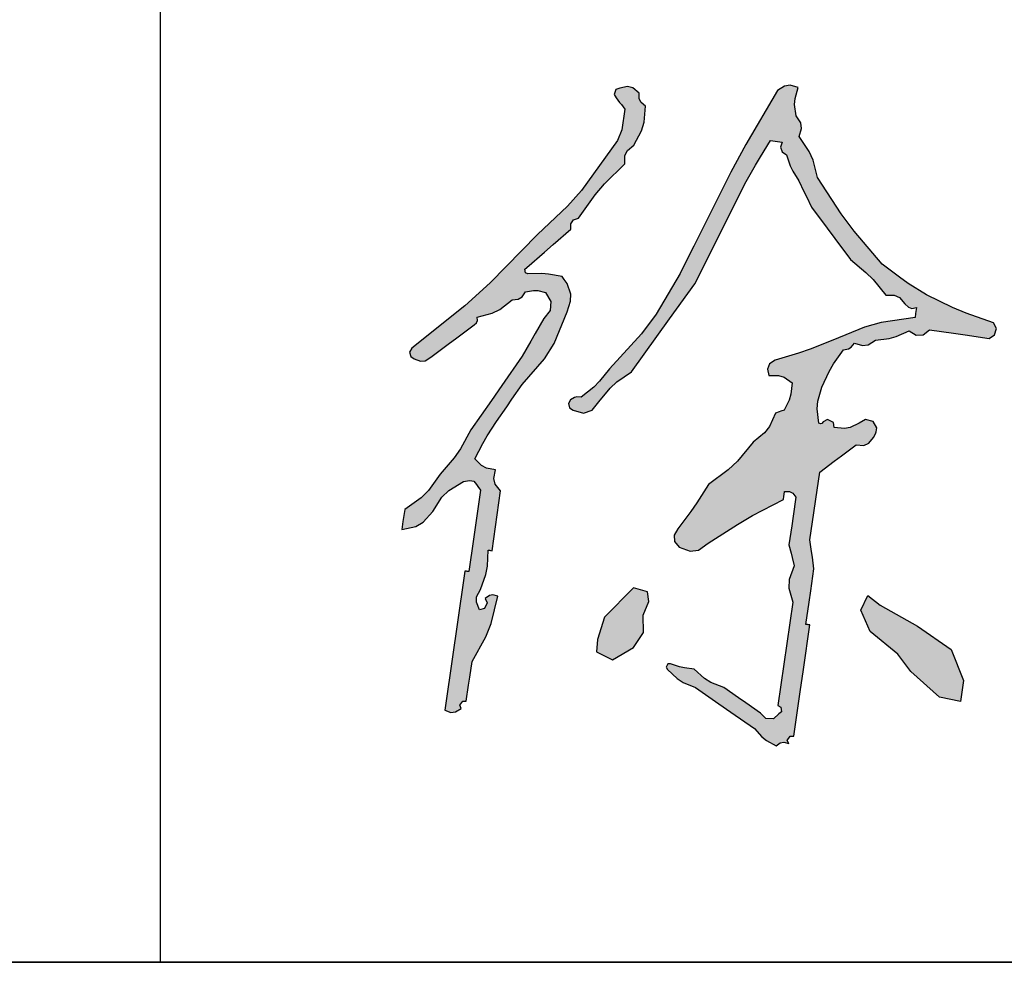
# Model space of a CAD drawing. Extents: x 1779708 to 7299578, y -1121471 to 88434.
# Tile 863 of 1056: x 6600353 to 6600844, y -964050 to -963581. Entities that reach past the tile are written whole.
import ezdxf

# ---------------------------------------------------------------- set-up
doc = ezdxf.new("R2010")
doc.units = 0
doc.header["$LTSCALE"] = 1000
doc.header["$MEASUREMENT"] = 0
for name, color, linetype in [('PUB_TITLE', 4, 'CONTINUOUS'), ('可见线', 6, 'CONTINUOUS'), ('电子签', 2, 'CONTINUOUS')]:
    doc.layers.add(name, color=color, linetype=linetype)

# ---------------------------------------------------------------- blocks, each defined once
blk = doc.blocks.new('A$C5DA54128')
at = {"layer": '电子签'}
h = blk.add_hatch(color=256, dxfattribs=at)
h.dxf.hatch_style = 1
h.paths.add_polyline_path([(116.8, 343.6), (105.3, 346), (99.3, 349.2), (91, 357.4), (100.9, 376.5), (106.4, 385.9), (118, 404), (130.7, 422.4), (137.1, 431.6), (149.9, 450), (177.9, 482), (189.7, 501), (205.9, 540.4), (210.3, 553.8), (210.4, 562.3), (205.9, 575.8), (203.4, 579.2), (202.1, 580.9), (199.6, 584.3), (182.8, 587.5), (174.2, 588.2), (154.5, 587.8), (153.4, 593.5), (155.7, 595.7), (177.7, 614.7), (188.7, 624.3), (210.6, 643.3), (210.4, 650), (213.8, 654.9), (220.2, 657.1), (240.8, 686), (252.5, 699.7), (277.9, 724.6), (278, 735), (281, 741.4), (288.9, 748.2), (298.7, 766), (301.8, 776.5), (303.5, 796.7), (298, 801.2), (295.8, 805.7), (295.8, 812.9), (287.9, 819.2), (281.2, 820.9), (271.4, 819), (266.5, 817.4), (264.4, 811.3), (267.1, 807), (271.3, 801.3), (273.5, 798.5), (277.7, 792.8), (274.1, 767.3), (268.8, 754), (253.9, 733.1), (223.7, 691.6), (206.5, 672), (169.2, 636.7), (110, 576.4), (78.4, 547.9), (12.4, 495.1), (9.7, 490.4), (11, 484.9), (15.5, 482), (23.2, 479), (29.1, 479.6), (36, 484.1), (57.6, 500.2), (68.3, 508.2), (89.9, 524.3), (93, 527), (94.1, 529.8), (93.8, 533.9), (112.5, 538.9), (121.9, 543.6), (137.3, 555.4), (145.1, 556.1), (149.8, 559), (153.9, 565.6), (163.9, 567.1), (169.3, 566.9), (179, 564.5), (185.7, 553.3), (184.9, 542.2), (176.9, 532), (166, 513.4), (160.6, 504), (149.9, 485.3), (124.4, 448.6), (111.6, 430.2), (86.1, 393.5), (72.9, 370.1), (65.1, 358.9), (47.8, 338.4), (33.3, 318), (24, 308.7), (3.6, 294.2), (2.1, 284.3), (1.4, 279.4), (0, 269.5), (17.4, 273.3), (26.5, 278.6), (38.6, 291.7), (49.9, 309.9), (58.4, 318.2), (76.8, 329.1), (83.1, 330.5), (89.6, 329.8), (92.9, 325.3), (94.6, 323), (98, 318.5), (92.2, 277.9), (89.2, 257.6), (83.4, 217), (78.4, 217.7), (68.4, 148.4), (63.4, 113.8), (53.4, 44.5), (61.2, 41.8), (66.8, 42.3), (73.9, 46.6), (72.2, 50.7), (75.8, 55.9), (80.3, 55.8), (83.2, 75.6), (84.6, 85.5), (87.4, 105.3), (104.5, 135.7), (111.2, 152.6), (119.4, 186.5), (113.3, 188.2), (109, 187.4), (103.8, 183.7), (106.5, 178), (102.9, 170.9), (96.7, 169.6), (92.9, 178.9), (93.2, 185.8), (97.8, 194.7), (104.6, 213.6), (106.6, 223.8), (107.5, 243.9), (112.4, 243.1), (116.7, 272.8), (118.8, 287.7), (123.1, 317.4), (116.4, 325.8), (114.7, 333)])
h.paths.add_polyline_path([(476.8, 316.8), (483.1, 316.7), (487, 314.7), (490.9, 309.8), (487.5, 286), (485.8, 274.1), (482.3, 250.4), (484.9, 239.9), (486.1, 234.6), (488.7, 224.2), (482.6, 207.1), (482.2, 196.3), (487.2, 178.9), (479.7, 127.4), (476, 101.7), (468.6, 50.2), (472.2, 48.2), (472.8, 42.6), (469.6, 40), (462.9, 33.9), (453.4, 34.2), (447, 40.7), (428.6, 53.5), (419.4, 59.8), (401.1, 72.6), (384.8, 79), (376.9, 83.9), (364, 95.6), (352, 97.1), (346, 98.5), (334.6, 102.4), (331.5, 102.1), (329.5, 98.1), (331.1, 95.3), (343.1, 84), (350.5, 79.1), (365.7, 72.7), (395.1, 52.2), (409.8, 42), (439.2, 21.6), (448.6, 11.4), (454.3, 6.9), (466.4, 0), (471.5, 3.8), (475.9, 4.6), (482, 2.8), (480.2, 6.9), (483.9, 12.2), (488.3, 12), (496.3, 67.4), (500.3, 95.1), (508.4, 150.6), (505.4, 151), (503.4, 151.3), (507.4, 179), (509.4, 192.9), (513.4, 220.6), (511.5, 235), (510.5, 242.2), (508.5, 256.7), (513.4, 290.3), (515.8, 307.2), (520.7, 340.8), (538.7, 354.5), (547.8, 361.3), (566, 374.7), (575.4, 374.2), (581.6, 376.9), (587.6, 384.2), (590, 388.7), (590.9, 391.2), (591.8, 396.2), (587.1, 404), (577.8, 406.4), (569.9, 401.9), (558.4, 396.6), (551.4, 395.3), (538.8, 396.3), (537.7, 402.6), (530.3, 406.3), (524.7, 403.4), (522.6, 400.7), (519.3, 401.7), (517.4, 419.6), (518.2, 429.3), (523.3, 446.6), (532.4, 466.1), (537.9, 475.6), (550.3, 493.2), (556.5, 494.6), (559.8, 496.5), (564.1, 501.3), (574.1, 498.4), (581.1, 499.5), (589.9, 505.2), (607.2, 507.2), (616, 509.6), (632, 516.8), (640.7, 511.5), (649.3, 512), (657.4, 518.2), (687.1, 513.9), (702, 511.7), (731.7, 507.4), (738.5, 511.7), (740.7, 519.7), (737, 526.9), (702.9, 538.8), (686.1, 545.8), (653.6, 561.7), (630.9, 575.9), (619.8, 583.6), (598.5, 599.9), (563.7, 640.9), (547.5, 662.6), (518, 707.6), (512.4, 729.3), (507.6, 740.2), (495.1, 758.9), (498, 768.9), (497, 775.9), (491.3, 784.7), (489.3, 798.6), (489.9, 806.2), (493.8, 819.7), (483.8, 822.6), (476.7, 821.5), (468, 815.9), (428.6, 748.7), (410, 714.4), (375.1, 644.8), (363.7, 622.2), (358.1, 610.9), (346.7, 588.3), (316.7, 537.4), (298.7, 513.2), (258.8, 469.6), (246.2, 454.1), (239, 446.8), (223.4, 434.3), (218, 434.7), (214.9, 434), (210.3, 431.1), (207.6, 426.4), (209, 421), (213.5, 418), (226.4, 414.4), (237.1, 418), (245.3, 428.6), (259.4, 445.5), (267.9, 453.2), (286, 465.7), (317.6, 509.6), (333.4, 531.6), (365.1, 575.5), (390.6, 626.4), (403.4, 651.9), (428.9, 702.7), (440.8, 723.3), (446.8, 733.6), (459.1, 754), (465, 753.1), (468, 752.7), (473.9, 751.8), (471.8, 745.5), (473.7, 739.8), (479.2, 735.9), (483.8, 722.2), (487, 715.6), (494.7, 703.4), (501, 690.4), (504.1, 683.9), (510.2, 670.8), (529.7, 644.7), (539.4, 631.7), (558.9, 605.7), (578.1, 589.6), (587.1, 580.6), (603.1, 561.4), (613.5, 561.3), (619.9, 558.3), (626.7, 550.4), (631.1, 546.1), (635.2, 544.8), (641.2, 545.8), (640.5, 540.8), (640.1, 538.3), (639.4, 533.4), (597.3, 527.2), (576.2, 521.4), (536.8, 505.3), (508.6, 494), (494.1, 489), (465, 480.2), (458.1, 475.8), (455.4, 469.2), (457.2, 461.2), (469.4, 461.3), (476.3, 459.1), (486.2, 451.9), (484.7, 437.9), (482.6, 430.6), (476.2, 418), (472, 416.6), (469.9, 415.9), (465.6, 414.5), (457.9, 397.8), (451.8, 389.8), (437.6, 378.1), (418.1, 354.5), (406.7, 343.7), (382, 325.5), (367.7, 302.7), (360.1, 291.7), (343.7, 270.4), (339.3, 262.3), (339.8, 254.7), (345.5, 247.4), (359.2, 242.5), (369.6, 243.9), (381.6, 252.3), (418, 275.8), (436.9, 286.8), (475.4, 307), (475.9, 310.9)])
h.paths.add_polyline_path([(307.8, 179.7), (306, 191.9), (288.7, 196.8), (252.3, 160.2), (243.6, 132.7), (242.5, 117.3), (262.6, 107.2), (288.8, 122.6), (301, 141.2), (300.6, 162.8)], flags=17)
h.paths.add_polyline_path([(642.3, 149.3), (596, 175.2), (580.4, 187.1), (572, 169.1), (583.6, 142.4), (618, 114.4), (634.1, 92.8), (669.9, 60.8), (696, 55.1), (699.8, 81.4), (684.2, 120.2)], flags=17)
for p, q in [((483.8, 822.6), (476.7, 821.5)), ((493.8, 819.7), (483.8, 822.6)), ((266.5, 817.4), (264.4, 811.3)), ((264.4, 811.3), (267.1, 807)), ((271.4, 819), (266.5, 817.4)), ((281.2, 820.9), (271.4, 819)), ((287.9, 819.2), (281.2, 820.9)), ((295.8, 812.9), (287.9, 819.2)), ((295.8, 805.7), (295.8, 812.9)), ((468, 815.9), (428.6, 748.7)), ((476.7, 821.5), (468, 815.9)), ((489.9, 806.2), (493.8, 819.7)), ((267.1, 807), (271.3, 801.3)), ((271.3, 801.3), (273.5, 798.5)), ((273.5, 798.5), (277.7, 792.8)), ((298, 801.2), (295.8, 805.7)), ((303.5, 796.7), (298, 801.2)), ((489.3, 798.6), (489.9, 806.2)), ((491.3, 784.7), (489.3, 798.6)), ((277.7, 792.8), (274.1, 767.3)), ((301.8, 776.5), (303.5, 796.7)), ((298.7, 766), (301.8, 776.5)), ((497, 775.9), (491.3, 784.7)), ((498, 768.9), (497, 775.9)), ((274.1, 767.3), (268.8, 754)), ((288.9, 748.2), (298.7, 766)), ((495.1, 758.9), (498, 768.9)), ((268.8, 754), (253.9, 733.1)), ((428.6, 748.7), (410, 714.4)), ((446.8, 733.6), (459.1, 754)), ((459.1, 754), (465, 753.1)), ((465, 753.1), (468, 752.7)), ((468, 752.7), (473.9, 751.8)), ((473.9, 751.8), (471.8, 745.5)), ((507.6, 740.2), (495.1, 758.9)), ((278, 735), (281, 741.4)), ((281, 741.4), (288.9, 748.2)), ((471.8, 745.5), (473.7, 739.8)), ((473.7, 739.8), (479.2, 735.9)), ((512.4, 729.3), (507.6, 740.2)), ((253.9, 733.1), (223.7, 691.6)), ((252.5, 699.7), (277.9, 724.6)), ((277.9, 724.6), (278, 735)), ((440.8, 723.3), (446.8, 733.6)), ((479.2, 735.9), (483.8, 722.2)), ((518, 707.6), (512.4, 729.3)), ((410, 714.4), (375.1, 644.8)), ((428.9, 702.7), (440.8, 723.3)), ((483.8, 722.2), (487, 715.6)), ((487, 715.6), (494.7, 703.4)), ((240.8, 686), (252.5, 699.7)), ((403.4, 651.9), (428.9, 702.7)), ((494.7, 703.4), (501, 690.4)), ((547.5, 662.6), (518, 707.6)), ((223.7, 691.6), (206.5, 672)), ((501, 690.4), (504.1, 683.9)), ((220.2, 657.1), (240.8, 686)), ((504.1, 683.9), (510.2, 670.8)), ((206.5, 672), (169.2, 636.7)), ((510.2, 670.8), (529.7, 644.7)), ((563.7, 640.9), (547.5, 662.6)), ((210.4, 650), (213.8, 654.9)), ((213.8, 654.9), (220.2, 657.1)), ((390.6, 626.4), (403.4, 651.9)), ((188.7, 624.3), (210.6, 643.3)), ((210.6, 643.3), (210.4, 650)), ((375.1, 644.8), (363.7, 622.2)), ((529.7, 644.7), (539.4, 631.7)), ((598.5, 599.9), (563.7, 640.9)), ((169.2, 636.7), (110, 576.4)), ((365.1, 575.5), (390.6, 626.4)), ((539.4, 631.7), (558.9, 605.7)), ((155.7, 595.7), (177.7, 614.7)), ((177.7, 614.7), (188.7, 624.3)), ((363.7, 622.2), (358.1, 610.9)), ((358.1, 610.9), (346.7, 588.3)), ((558.9, 605.7), (578.1, 589.6)), ((153.4, 593.5), (155.7, 595.7)), ((154.2, 589.1), (153.4, 593.5)), ((157.1, 587.9), (154.2, 589.1)), ((578.1, 589.6), (587.1, 580.6)), ((619.8, 583.6), (598.5, 599.9)), ((174.2, 588.2), (157.1, 587.9)), ((182.8, 587.5), (174.2, 588.2)), ((199.6, 584.3), (182.8, 587.5)), ((202.1, 580.9), (199.6, 584.3)), ((203.4, 579.2), (202.1, 580.9)), ((205.9, 575.8), (203.4, 579.2)), ((346.7, 588.3), (316.7, 537.4)), ((587.1, 580.6), (603.1, 561.4)), ((630.9, 575.9), (619.8, 583.6)), ((110, 576.4), (78.4, 547.9)), ((149.8, 559), (153.9, 565.6)), ((153.9, 565.6), (163.9, 567.1)), ((163.9, 567.1), (169.3, 566.9)), ((169.3, 566.9), (179, 564.5)), ((179, 564.5), (185.7, 553.3)), ((210.4, 562.3), (205.9, 575.8)), ((333.4, 531.6), (365.1, 575.5)), ((653.6, 561.7), (630.9, 575.9)), ((121.9, 543.6), (137.3, 555.4)), ((137.3, 555.4), (145.1, 556.1)), ((145.1, 556.1), (149.8, 559)), ((185.7, 553.3), (184.9, 542.2)), ((205.9, 540.4), (210.3, 553.8)), ((210.3, 553.8), (210.4, 562.3)), ((603.1, 561.4), (613.5, 561.3)), ((613.5, 561.3), (619.9, 558.3)), ((619.9, 558.3), (626.7, 550.4)), ((686.1, 545.8), (653.6, 561.7)), ((78.4, 547.9), (12.4, 495.1)), ((112.5, 538.9), (121.9, 543.6)), ((184.9, 542.2), (176.9, 532)), ((189.7, 501), (205.9, 540.4)), ((626.7, 550.4), (631.1, 546.1)), ((631.1, 546.1), (635.2, 544.8)), ((635.2, 544.8), (641.2, 545.8)), ((640.5, 540.8), (640.1, 538.3)), ((641.2, 545.8), (640.5, 540.8)), ((702.9, 538.8), (686.1, 545.8)), ((93, 527), (94.1, 529.8)), ((93.8, 533.9), (112.5, 538.9)), ((94.1, 529.8), (93.8, 533.9)), ((176.9, 532), (166, 513.4)), ((316.7, 537.4), (298.7, 513.2)), ((317.6, 509.6), (333.4, 531.6)), ((639.4, 533.4), (597.3, 527.2)), ((640.1, 538.3), (639.4, 533.4)), ((737, 526.9), (702.9, 538.8)), ((68.3, 508.2), (89.9, 524.3)), ((89.9, 524.3), (93, 527)), ((576.2, 521.4), (536.8, 505.3)), ((597.3, 527.2), (576.2, 521.4)), ((616, 509.6), (632, 516.8)), ((632, 516.8), (640.7, 511.5)), ((649.3, 512), (657.4, 518.2)), ((657.4, 518.2), (687.1, 513.9)), ((740.7, 519.7), (737, 526.9)), ((738.5, 511.7), (740.7, 519.7)), ((57.6, 500.2), (68.3, 508.2)), ((160.6, 504), (149.9, 485.3)), ((166, 513.4), (160.6, 504)), ((298.7, 513.2), (258.8, 469.6)), ((286, 465.7), (317.6, 509.6)), ((536.8, 505.3), (508.6, 494)), ((581.1, 499.5), (589.9, 505.2)), ((589.9, 505.2), (607.2, 507.2)), ((607.2, 507.2), (616, 509.6)), ((640.7, 511.5), (649.3, 512)), ((687.1, 513.9), (702, 511.7)), ((702, 511.7), (731.7, 507.4)), ((731.7, 507.4), (738.5, 511.7)), ((12.4, 495.1), (9.7, 490.4)), ((36, 484.1), (57.6, 500.2)), ((177.9, 482), (189.7, 501)), ((508.6, 494), (494.1, 489)), ((537.9, 475.6), (550.3, 493.2)), ((550.3, 493.2), (556.5, 494.6)), ((556.5, 494.6), (559.8, 496.5)), ((559.8, 496.5), (564.1, 501.3)), ((564.1, 501.3), (574.1, 498.4)), ((574.1, 498.4), (581.1, 499.5)), ((9.7, 490.4), (11, 484.9)), ((11, 484.9), (15.5, 482)), ((15.5, 482), (23.2, 479)), ((23.2, 479), (29.1, 479.6)), ((29.1, 479.6), (36, 484.1)), ((149.9, 485.3), (124.4, 448.6)), ((149.9, 450), (177.9, 482)), ((465, 480.2), (458.1, 475.8)), ((494.1, 489), (465, 480.2)), ((258.8, 469.6), (246.2, 454.1)), ((458.1, 475.8), (455.4, 469.2)), ((455.4, 469.2), (457.2, 461.2)), ((532.4, 466.1), (537.9, 475.6)), ((246.2, 454.1), (239, 446.8)), ((267.9, 453.2), (286, 465.7)), ((457.2, 461.2), (469.4, 461.3)), ((469.4, 461.3), (476.3, 459.1)), ((476.3, 459.1), (486.2, 451.9)), ((523.3, 446.6), (532.4, 466.1)), ((124.4, 448.6), (111.6, 430.2)), ((137.1, 431.6), (149.9, 450)), ((239, 446.8), (223.4, 434.3)), ((245.3, 428.6), (259.4, 445.5)), ((259.4, 445.5), (267.9, 453.2)), ((486.2, 451.9), (484.7, 437.9)), ((518.2, 429.3), (523.3, 446.6)), ((111.6, 430.2), (86.1, 393.5)), ((130.7, 422.4), (137.1, 431.6)), ((210.3, 431.1), (207.6, 426.4)), ((214.9, 434), (210.3, 431.1)), ((218, 434.7), (214.9, 434)), ((223.4, 434.3), (218, 434.7)), ((482.6, 430.6), (476.2, 418)), ((484.7, 437.9), (482.6, 430.6)), ((118, 404), (130.7, 422.4)), ((207.6, 426.4), (209, 421)), ((209, 421), (213.5, 418)), ((213.5, 418), (226.4, 414.4)), ((226.4, 414.4), (237.1, 418)), ((237.1, 418), (245.3, 428.6)), ((476.2, 418), (472, 416.6)), ((517.4, 419.6), (518.2, 429.3)), ((519.3, 401.7), (517.4, 419.6)), ((465.6, 414.5), (457.9, 397.8)), ((469.9, 415.9), (465.6, 414.5)), ((472, 416.6), (469.9, 415.9)), ((530.3, 406.3), (524.7, 403.4)), ((537.7, 402.6), (530.3, 406.3)), ((577.8, 406.4), (569.9, 401.9)), ((587.1, 404), (577.8, 406.4)), ((86.1, 393.5), (72.9, 370.1)), ((106.4, 385.9), (118, 404)), ((457.9, 397.8), (451.8, 389.8)), ((521.5, 401), (519.3, 401.7)), ((523.3, 401.6), (521.5, 401)), ((524.7, 403.4), (523.3, 401.6)), ((538.8, 396.3), (537.7, 402.6)), ((551.4, 395.3), (538.8, 396.3)), ((558.4, 396.6), (551.4, 395.3)), ((569.9, 401.9), (558.4, 396.6)), ((591.8, 396.2), (587.1, 404)), ((590.9, 391.2), (591.8, 396.2)), ((100.9, 376.5), (106.4, 385.9)), ((451.8, 389.8), (437.6, 378.1)), ((581.6, 376.9), (587.6, 384.2)), ((587.6, 384.2), (590, 388.7)), ((590, 388.7), (590.9, 391.2)), ((72.9, 370.1), (65.1, 358.9)), ((91, 357.4), (100.9, 376.5)), ((437.6, 378.1), (418.1, 354.5)), ((547.8, 361.3), (566, 374.7)), ((566, 374.7), (575.4, 374.2)), ((575.4, 374.2), (581.6, 376.9)), ((65.1, 358.9), (47.8, 338.4)), ((99.3, 349.2), (91, 357.4)), ((538.7, 354.5), (547.8, 361.3)), ((105.3, 346), (99.3, 349.2)), ((116.8, 343.6), (105.3, 346)), ((114.7, 333), (116.8, 343.6)), ((406.7, 343.7), (382, 325.5)), ((418.1, 354.5), (406.7, 343.7)), ((520.7, 340.8), (538.7, 354.5)), ((47.8, 338.4), (33.3, 318)), ((116.4, 325.8), (114.7, 333)), ((515.8, 307.2), (520.7, 340.8)), ((58.4, 318.2), (76.8, 329.1)), ((76.8, 329.1), (81.8, 330.2)), ((81.8, 330.2), (84.5, 330.4)), ((84.5, 330.4), (89.6, 329.8)), ((89.6, 329.8), (92.9, 325.3)), ((92.9, 325.3), (94.6, 323)), ((94.6, 323), (98, 318.5)), ((123.1, 317.4), (116.4, 325.8)), ((382, 325.5), (367.7, 302.7)), ((24, 308.7), (3.6, 294.2)), ((33.3, 318), (24, 308.7)), ((38.6, 291.7), (49.9, 309.9)), ((49.9, 309.9), (58.4, 318.2)), ((98, 318.5), (92.2, 277.9)), ((118.8, 287.7), (123.1, 317.4)), ((436.9, 286.8), (475.4, 307)), ((475.4, 307), (475.9, 310.9)), ((475.9, 310.9), (476.2, 312.9)), ((476.2, 312.9), (476.8, 316.8)), ((476.8, 316.8), (483.1, 316.7)), ((483.1, 316.7), (487, 314.7)), ((487, 314.7), (490.9, 309.8)), ((490.9, 309.8), (487.5, 286)), ((513.4, 290.3), (515.8, 307.2)), ((367.7, 302.7), (360.1, 291.7)), ((2.1, 284.3), (1.4, 279.4)), ((3.6, 294.2), (2.1, 284.3)), ((26.5, 278.6), (38.6, 291.7)), ((116.7, 272.8), (118.8, 287.7)), ((360.1, 291.7), (343.7, 270.4)), ((418, 275.8), (436.9, 286.8)), ((487.5, 286), (485.8, 274.1)), ((508.5, 256.7), (513.4, 290.3)), ((1.4, 279.4), (0, 269.5)), ((0, 269.5), (17.4, 273.3)), ((17.4, 273.3), (26.5, 278.6)), ((92.2, 277.9), (89.2, 257.6)), ((112.4, 243.1), (116.7, 272.8)), ((343.7, 270.4), (339.3, 262.3)), ((381.6, 252.3), (418, 275.8)), ((485.8, 274.1), (482.3, 250.4)), ((339.3, 262.3), (339.8, 254.7)), ((89.2, 257.6), (83.4, 217)), ((339.8, 254.7), (345.5, 247.4)), ((345.5, 247.4), (359.2, 242.5)), ((369.6, 243.9), (381.6, 252.3)), ((482.3, 250.4), (484.9, 239.9)), ((510.5, 242.2), (508.5, 256.7)), ((106.6, 223.8), (107.5, 243.9)), ((107.5, 243.9), (109.4, 243.6)), ((109.4, 243.6), (110.4, 243.4)), ((110.4, 243.4), (112.4, 243.1)), ((359.2, 242.5), (369.6, 243.9)), ((484.9, 239.9), (486.1, 234.6)), ((486.1, 234.6), (488.7, 224.2)), ((511.5, 235), (510.5, 242.2)), ((513.4, 220.6), (511.5, 235)), ((104.6, 213.6), (106.6, 223.8)), ((488.7, 224.2), (482.6, 207.1)), ((78.4, 217.7), (68.4, 148.4)), ((80.4, 217.4), (78.4, 217.7)), ((81.4, 217.3), (80.4, 217.4)), ((83.4, 217), (81.4, 217.3)), ((97.8, 194.7), (104.6, 213.6)), ((509.4, 192.9), (513.4, 220.6)), ((482.6, 207.1), (482.2, 196.3)), ((482.2, 196.3), (487.2, 178.9)), ((92.9, 178.9), (93.2, 185.8)), ((93.2, 185.8), (97.8, 194.7)), ((109, 187.4), (103.8, 183.7)), ((113.3, 188.2), (109, 187.4)), ((111.2, 152.6), (119.4, 186.5)), ((119.4, 186.5), (113.3, 188.2)), ((507.4, 179), (509.4, 192.9)), ((96.7, 169.6), (92.9, 178.9)), ((106.5, 178), (102.9, 170.9)), ((103.8, 183.7), (106.5, 178)), ((487.2, 178.9), (479.7, 127.4)), ((503.4, 151.3), (507.4, 179)), ((102.9, 170.9), (96.7, 169.6)), ((68.4, 148.4), (63.4, 113.8)), ((104.5, 135.7), (111.2, 152.6)), ((500.3, 95.1), (508.4, 150.6)), ((505.4, 151), (503.4, 151.3)), ((506.4, 150.9), (505.4, 151)), ((508.4, 150.6), (506.4, 150.9)), ((87.4, 105.3), (104.5, 135.7)), ((479.7, 127.4), (476, 101.7)), ((63.4, 113.8), (53.4, 44.5)), ((84.6, 85.5), (87.4, 105.3)), ((331.5, 102.1), (329.5, 98.1)), ((334.6, 102.4), (331.5, 102.1)), ((346, 98.5), (334.6, 102.4)), ((352, 97.1), (346, 98.5)), ((476, 101.7), (468.6, 50.2)), ((329.5, 98.1), (331.1, 95.3)), ((331.1, 95.3), (343.1, 84)), ((364, 95.6), (352, 97.1)), ((376.9, 83.9), (364, 95.6)), ((496.3, 67.4), (500.3, 95.1)), ((80.3, 55.8), (83.2, 75.6)), ((83.2, 75.6), (84.6, 85.5)), ((343.1, 84), (350.5, 79.1)), ((350.5, 79.1), (365.7, 72.7)), ((384.8, 79), (376.9, 83.9)), ((401.1, 72.6), (384.8, 79)), ((365.7, 72.7), (395.1, 52.2)), ((419.4, 59.8), (401.1, 72.6)), ((488.3, 12), (496.3, 67.4)), ((72.2, 50.7), (75.8, 55.9)), ((73.9, 46.6), (72.2, 50.7)), ((75.8, 55.9), (80.3, 55.8)), ((395.1, 52.2), (409.8, 42)), ((428.6, 53.5), (419.4, 59.8)), ((447, 40.7), (428.6, 53.5)), ((468.6, 50.2), (472.2, 48.2)), ((53.4, 44.5), (61.2, 41.8)), ((61.2, 41.8), (66.8, 42.3)), ((66.8, 42.3), (73.9, 46.6)), ((409.8, 42), (439.2, 21.6)), ((453.4, 34.2), (447, 40.7)), ((469.6, 40), (462.9, 33.9)), ((472.8, 42.6), (469.6, 40)), ((472.2, 48.2), (472.8, 42.6)), ((462.9, 33.9), (453.4, 34.2)), ((439.2, 21.6), (448.6, 11.4)), ((448.6, 11.4), (454.3, 6.9)), ((454.3, 6.9), (466.4, 0)), ((466.4, 0), (471.5, 3.8)), ((471.5, 3.8), (475.9, 4.6)), ((475.9, 4.6), (482, 2.8)), ((480.2, 6.9), (483.9, 12.2)), ((482, 2.8), (480.2, 6.9)), ((483.9, 12.2), (488.3, 12))]:
    blk.add_line(p, q, dxfattribs=at)
for points in [[(288.7, 196.8), (252.3, 160.2), (243.6, 132.7), (242.5, 117.3), (262.6, 107.2), (288.8, 122.6), (301, 141.2), (300.6, 162.8), (307.8, 179.7), (306, 191.9)], [(596, 175.2), (642.3, 149.3), (684.2, 120.2), (699.8, 81.4), (696, 55.1), (669.9, 60.8), (634.1, 92.8), (618, 114.4), (583.6, 142.4), (572, 169.1), (580.4, 187.1)]]:
    blk.add_lwpolyline(points, close=True, dxfattribs=at)
blk = doc.blocks.new('A$C3D8761CE')
at = {"layer": 'PUB_TITLE'}
blk.add_line((83100, 19600), (76100, 19600), dxfattribs=at)
for points in [[(81000, 28000), (81000, 19600)], [(76100, 19600), (83100, 19600)]]:
    blk.add_lwpolyline(points, dxfattribs=at)
at = {"layer": '电子签', "xscale": 0.8000000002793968, "yscale": 0.8000000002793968, "zscale": 0.8000000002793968}
blk.add_blockref('A$C5DA54128', (81241.01, 19815.55), dxfattribs=at)

msp = doc.modelspace()

# ---------------------------------------------------------------- block references
at = {"layer": '可见线', "xscale": 0.5, "yscale": 0.5, "zscale": 0.5}
msp.add_blockref('A$C3D8761CE', (6559923.07, -973850.2), dxfattribs=at)

doc.saveas('drawing.dxf')
